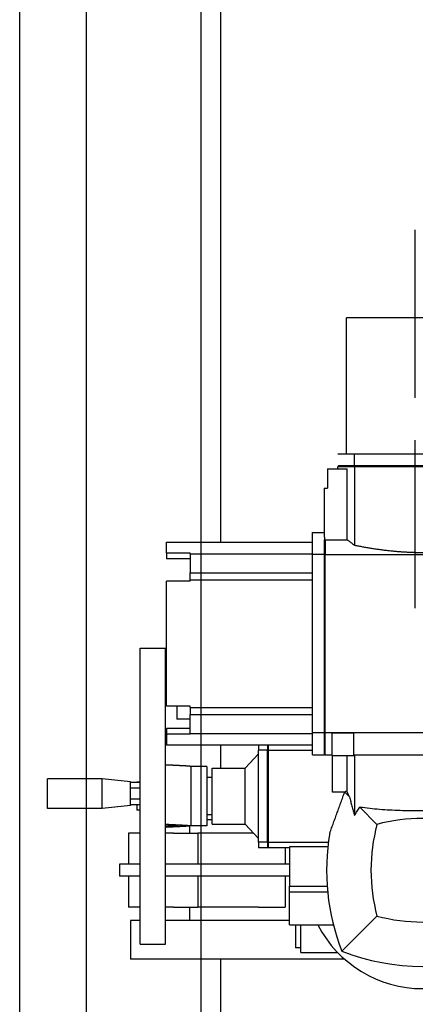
# Model space of a CAD drawing. Extents: x -89225 to 110569, y 13360 to 87647.
# Tile 323 of 478: x 41511 to 41778, y 78297 to 78962. Entities that reach past the tile are written whole.
import ezdxf

# ---------------------------------------------------------------- set-up
doc = ezdxf.new("R2010")
doc.units = 0
doc.layers.add('Beluchtingstank', color=253, linetype='Continuous')
doc.layers.add('Iv-Lines 035', color=4, linetype='Continuous')

# ---------------------------------------------------------------- blocks, each defined once
blk = doc.blocks.new('Leidingwerk beluchtingsinstallatie')
for p, q in [((1288968.37, -925624.85), (1288968.37, -920170.35)), ((1289156.4, -925473.35), (1289053.4, -925473.35)), ((1289053.4, -925565.35), (1289053.4, -925473.35)), ((1289058.71, -925565.35), (1289047.4, -925565.35)), ((1289151.09, -925565.35), (1289058.71, -925565.35)), ((1289058.71, -925573.35), (1289058.71, -925565.35)), ((1289040.4, -925575.35), (1289040.4, -925588.35)), ((1289040.4, -925575.35), (1289053.72, -925575.35)), ((1289047.9, -925573.35), (1289047.4, -925573.85)), ((1289058.71, -925573.85), (1289047.4, -925573.85)), ((1289047.4, -925575.35), (1289047.4, -925573.85)), ((1289058.71, -925573.35), (1289047.9, -925573.35)), ((1289053.72, -925623.15), (1289053.72, -925575.35)), ((1289151.09, -925573.35), (1289058.71, -925573.35)), ((1289151.09, -925573.85), (1289058.71, -925573.85)), ((1289058.71, -925573.85), (1289058.71, -925626.84)), ((1289038.2, -925588.35), (1289040.4, -925588.35)), ((1289038.2, -925588.35), (1289038.2, -925621.42)), ((1289030.4, -925633.14), (1289030.4, -925618.35)), ((1289030.4, -925618.35), (1289038.2, -925618.35)), ((1288931.6, -925632.28), (1288931.6, -925624.85)), ((1288931.6, -925624.85), (1289030.4, -925624.85)), ((1289038.4, -925621.42), (1289038.2, -925621.42)), ((1289038.4, -925621.42), (1289038.4, -925623.15)), ((1289038.4, -925633.14), (1289038.4, -925623.15)), ((1289038.9, -925623.15), (1289053.72, -925623.15)), ((1289038.9, -925623.15), (1289038.9, -925633.14)), ((1288947.6, -925632.28), (1288931.6, -925632.28)), ((1288931.6, -925632.28), (1288931.6, -925636.04)), ((1288947.6, -925632.6), (1288947.6, -925632.28)), ((1288947.6, -925632.6), (1289030.4, -925632.6)), ((1288947.6, -925632.6), (1288947.6, -925645.57)), ((1288947.6, -925636.04), (1288931.6, -925636.04)), ((1289030.4, -925753.57), (1289030.4, -925633.14)), ((1289038.4, -925633.14), (1289030.4, -925633.14)), ((1289038.4, -925753.57), (1289038.4, -925633.14)), ((1289038.9, -925633.14), (1289213.9, -925633.14)), ((1289038.9, -925753.57), (1289038.9, -925633.14)), ((1288947.6, -925645.57), (1289030.4, -925645.57)), ((1288947.6, -925650.3), (1288947.6, -925645.57)), ((1288947.6, -925651.17), (1288931.6, -925651.17)), ((1288931.6, -925735.53), (1288931.6, -925651.17)), ((1288947.6, -925650.3), (1289030.4, -925650.3)), ((1288947.6, -925651.17), (1288947.6, -925650.3)), ((1288913.9, -925896.35), (1288913.9, -925696.35)), ((1288913.9, -925696.35), (1288930.9, -925696.35)), ((1288930.9, -925896.35), (1288930.9, -925696.35)), ((1288947.6, -925735.53), (1288931.6, -925735.53)), ((1288938.6, -925735.53), (1288938.6, -925744.35)), ((1288947.6, -925736.41), (1288947.6, -925735.53)), ((1288947.6, -925736.41), (1289030.4, -925736.41)), ((1288947.6, -925736.41), (1288947.6, -925741.13)), ((1288947.6, -925744.35), (1288938.6, -925744.35)), ((1288947.6, -925741.13), (1289030.4, -925741.13)), ((1288947.6, -925754.1), (1288947.6, -925741.13)), ((1288947.6, -925750.67), (1288931.6, -925750.67)), ((1288931.6, -925750.67), (1288931.6, -925754.43)), ((1288947.6, -925754.43), (1288931.6, -925754.43)), ((1288931.6, -925754.43), (1288931.6, -925761.85)), ((1288947.6, -925754.1), (1289030.4, -925754.1)), ((1288947.6, -925754.1), (1288947.6, -925754.43)), ((1289030.4, -925768.35), (1289030.4, -925753.57)), ((1289038.4, -925753.57), (1289030.4, -925753.57)), ((1289038.4, -925768.35), (1289038.4, -925753.57)), ((1289038.9, -925768.35), (1289038.9, -925753.57)), ((1289213.9, -925753.57), (1289038.9, -925753.57)), ((1289043.4, -925753.68), (1289043.4, -925768.85)), ((1289043.4, -925753.68), (1289058.4, -925753.68)), ((1289058.4, -925768.85), (1289058.4, -925753.68)), ((1289030.4, -925761.85), (1288931.6, -925761.85)), ((1288968.37, -925777.35), (1288968.37, -925761.85)), ((1288993.9, -925761.85), (1288993.9, -925765.28)), ((1288999.9, -925765.28), (1288993.9, -925765.28)), ((1288993.9, -925827.43), (1288993.9, -925765.28)), ((1288999.9, -925761.85), (1288999.9, -925765.28)), ((1288999.9, -925827.43), (1288999.9, -925765.28)), ((1289000.4, -925761.85), (1289000.4, -925765.28)), ((1289000.4, -925765.28), (1289000.4, -925827.43)), ((1289000.4, -925765.28), (1289030.4, -925765.28)), ((1288984.76, -925777.35), (1288993.9, -925767.86)), ((1289030.4, -925768.35), (1289038.4, -925768.35)), ((1289038.4, -925767.85), (1289038.9, -925768.35)), ((1289038.9, -925768.35), (1289043.4, -925768.35)), ((1289043.4, -925768.85), (1289058.4, -925768.85)), ((1289043.9, -925793.58), (1289043.9, -925768.85)), ((1289053.72, -925793.02), (1289053.72, -925768.85)), ((1289058.4, -925768.35), (1289194.4, -925768.35)), ((1289058.71, -925768.35), (1289058.71, -925809.36)), ((1288948.14, -925776.26), (1288948.14, -925776.32)), ((1288958.9, -925776.26), (1288948.14, -925776.26)), ((1288948.14, -925776.32), (1288948.14, -925816.31)), ((1288958.9, -925776.26), (1288958.9, -925816.45)), ((1288962.6, -925815.35), (1288962.6, -925777.35)), ((1288962.6, -925777.35), (1288984.76, -925777.35)), ((1288984.76, -925815.35), (1288984.76, -925777.35)), ((1288851.1, -925804.63), (1288851.1, -925784.58)), ((1288888.07, -925784.58), (1288851.1, -925784.58)), ((1288888.07, -925804.63), (1288888.07, -925784.58)), ((1288907.4, -925786.61), (1288888.07, -925784.58)), ((1288962.6, -925783.85), (1288958.9, -925783.85)), ((1288907.4, -925802.59), (1288907.4, -925786.61)), ((1288913.9, -925787.1), (1288907.4, -925787.1)), ((1288913.9, -925790.85), (1288907.4, -925790.85)), ((1288911.5, -925786.85), (1288911.5, -925787.1)), ((1288913.9, -925786.85), (1288911.5, -925786.85)), ((1288913.9, -925798.35), (1288907.4, -925798.35)), ((1289052.21, -925793.58), (1289043.9, -925793.58)), ((1289052.13, -925793.58), (1289055.39, -925796.84)), ((1288888.07, -925804.63), (1288851.1, -925804.63)), ((1288907.4, -925802.59), (1288888.07, -925804.63)), ((1288913.9, -925802.11), (1288907.4, -925802.11)), ((1288911.5, -925802.11), (1288911.5, -925805.85)), ((1288913.9, -925805.85), (1288911.5, -925805.85)), ((1289062.29, -925803.75), (1289073.96, -925815.41)), ((1288962.6, -925808.85), (1288958.9, -925808.85)), ((1288962.6, -925812.35), (1288958.9, -925812.35)), ((1288947.4, -925821.35), (1288947.4, -925816.52)), ((1288948.14, -925816.31), (1288948.14, -925816.45)), ((1288958.9, -925816.45), (1288948.14, -925816.45)), ((1288962.6, -925815.35), (1288984.76, -925815.35)), ((1288984.76, -925815.35), (1288993.9, -925824.85)), ((1288913.9, -925821.35), (1288906.07, -925821.35)), ((1288906.07, -925821.35), (1288906.07, -925842.35)), ((1288936.28, -925821.35), (1288930.9, -925821.35)), ((1288936.28, -925821.35), (1288952.91, -925821.35)), ((1288990.53, -925821.35), (1288952.91, -925821.35)), ((1288952.91, -925821.35), (1288952.91, -925842.35)), ((1288999.9, -925827.43), (1288993.9, -925827.43)), ((1288993.9, -925827.43), (1288993.9, -925831.35)), ((1288999.9, -925831.35), (1288993.9, -925831.35)), ((1288999.9, -925827.43), (1288999.9, -925831.35)), ((1288999.9, -925830.85), (1289000.4, -925831.35)), ((1289000.4, -925827.43), (1289000.4, -925831.35)), ((1289000.4, -925827.43), (1289041.1, -925827.43)), ((1289014.9, -925831.35), (1289000.4, -925831.35)), ((1289011.8, -925831.35), (1289011.8, -925842.35)), ((1289040.72, -925830.68), (1289014.9, -925830.68)), ((1289014.9, -925830.68), (1289014.9, -925857.24)), ((1288906.88, -925842.35), (1288899.9, -925842.35)), ((1288899.9, -925842.35), (1288899.9, -925850.35)), ((1288913.9, -925842.35), (1288906.88, -925842.35)), ((1288959.94, -925842.35), (1288930.9, -925842.35)), ((1289014.9, -925842.35), (1288959.94, -925842.35)), ((1288906.88, -925850.35), (1288899.9, -925850.35)), ((1288906.07, -925850.35), (1288906.07, -925871.35)), ((1288913.9, -925850.35), (1288906.88, -925850.35)), ((1288959.94, -925850.35), (1288930.9, -925850.35)), ((1288952.91, -925850.35), (1288952.91, -925871.35)), ((1289014.9, -925850.35), (1288959.94, -925850.35)), ((1289011.8, -925850.35), (1289011.8, -925871.35)), ((1289014.9, -925857.24), (1289040.29, -925857.24)), ((1289014.9, -925860.89), (1289014.9, -925857.24)), ((1289014.9, -925860.89), (1289040.6, -925860.89)), ((1289014.9, -925883.35), (1289014.9, -925860.89)), ((1288913.9, -925871.35), (1288906.07, -925871.35)), ((1288936.28, -925871.35), (1288930.9, -925871.35)), ((1288936.28, -925871.35), (1288952.91, -925871.35)), ((1288947.4, -925880.35), (1288947.4, -925871.35)), ((1288993.88, -925871.35), (1288952.91, -925871.35)), ((1288993.88, -925871.35), (1289011.8, -925871.35)), ((1289073.96, -925877.3), (1289050.22, -925901.03)), ((1288913.9, -925880.35), (1288907.4, -925880.35)), ((1288907.4, -925880.35), (1288907.4, -925906.35)), ((1289014.9, -925880.35), (1288930.9, -925880.35)), ((1289014.9, -925883.35), (1289044.53, -925883.35)), ((1289018.9, -925883.35), (1289018.9, -925898.85)), ((1289022.4, -925901.85), (1289022.4, -925883.35)), ((1288913.9, -925896.35), (1288930.9, -925896.35)), ((1289022.4, -925898.85), (1289018.9, -925898.85)), ((1289022.4, -925901.85), (1289047.28, -925901.85)), ((1289051.98, -925906.35), (1288907.4, -925906.35)), ((1288968.37, -926354.35), (1288968.37, -925906.35))]:
    blk.add_line(p, q)
for centre, radius, start, end in [((1289104.9, -925931.35), 147.5, 110.30081, 110.9272), ((1289104.9, -925931.35), 120, 75.0574, 104.9426), ((1289189.9, -925846.35), 120, 165.0574, 194.9426), ((1289189.9, -925846.35), 150, 170.35738, 201.37844), ((1289104.9, -925761.35), 120, 255.0574, 284.9426), ((1289104.9, -925846.35), 80, 207.54855, 332.45145), ((1289104.9, -925761.35), 150, 248.62156, 291.37844)]:
    blk.add_arc(centre, radius, start, end)
for points, knots in [([(1289059.08, -925573.35), (1289059.05, -925573.39), (1289059.01, -925573.44), (1289058.98, -925573.48), (1289058.95, -925573.52), (1289058.92, -925573.56), (1289058.89, -925573.6), (1289058.86, -925573.64), (1289058.83, -925573.69), (1289058.8, -925573.73), (1289058.77, -925573.77), (1289058.74, -925573.81), (1289058.71, -925573.85)], [0, 0, 0, 0, 0.1811348, 0.1811348, 0.1811348, 0.3622695, 0.3622695, 0.3622695, 0.5434043, 0.5434043, 0.5434043, 0.7245391, 0.7245391, 0.7245391, 0.7245391]), ([(1289038.9, -925623.15), (1289038.86, -925623.2), (1289038.81, -925623.24), (1289038.77, -925623.28), (1289038.73, -925623.33), (1289038.69, -925623.37), (1289038.65, -925623.41), (1289038.61, -925623.46), (1289038.56, -925623.5), (1289038.52, -925623.54), (1289038.48, -925623.59), (1289038.44, -925623.63), (1289038.4, -925623.67)], [0, 0, 0, 0, 0.1802115, 0.1802115, 0.1802115, 0.360423, 0.360423, 0.360423, 0.5406344, 0.5406344, 0.5406344, 0.7208459, 0.7208459, 0.7208459, 0.7208459]), ([(1289053.72, -925623.15), (1289053.9, -925623.29), (1289054.09, -925623.43), (1289054.27, -925623.56), (1289054.46, -925623.7), (1289054.65, -925623.85), (1289054.85, -925623.99), (1289055.04, -925624.14), (1289055.24, -925624.28), (1289055.44, -925624.43), (1289055.64, -925624.58), (1289055.85, -925624.73), (1289056.05, -925624.89), (1289056.26, -925625.04), (1289056.47, -925625.2), (1289056.69, -925625.36), (1289056.9, -925625.51), (1289057.12, -925625.67), (1289057.34, -925625.84), (1289057.56, -925626), (1289057.79, -925626.16), (1289058.01, -925626.33), (1289058.24, -925626.5), (1289058.47, -925626.67), (1289058.71, -925626.84)], [0, 0, 0, 0, 1.596881, 1.596881, 1.596881, 3.195092, 3.195092, 3.195092, 4.794486, 4.794486, 4.794486, 6.394897, 6.394897, 6.394897, 7.996142, 7.996142, 7.996142, 9.59802, 9.59802, 9.59802, 11.200315, 11.200315, 11.200315, 12.802796, 12.802796, 12.802796, 12.802796]), ([(1289058.71, -925626.84), (1289059.59, -925627.01), (1289060.47, -925627.18), (1289062.26, -925627.52), (1289063.16, -925627.69), (1289064.98, -925628.02), (1289065.89, -925628.18), (1289067.73, -925628.5), (1289068.66, -925628.65), (1289070.52, -925628.95), (1289071.46, -925629.1), (1289072.87, -925629.31), (1289073.34, -925629.38), (1289074.29, -925629.51), (1289074.77, -925629.58), (1289075.72, -925629.71), (1289076.2, -925629.78), (1289077.16, -925629.91), (1289077.64, -925629.97), (1289078.6, -925630.09), (1289079.08, -925630.15), (1289080.05, -925630.27), (1289080.54, -925630.32), (1289081.51, -925630.43), (1289082, -925630.49), (1289082.98, -925630.59), (1289083.47, -925630.64), (1289084.45, -925630.74), (1289084.94, -925630.79), (1289085.92, -925630.88), (1289086.42, -925630.93), (1289087.4, -925631.01), (1289087.9, -925631.05), (1289088.89, -925631.13), (1289089.38, -925631.17), (1289090.38, -925631.24), (1289090.87, -925631.28), (1289091.87, -925631.34), (1289092.37, -925631.38), (1289093.36, -925631.43), (1289093.86, -925631.46), (1289094.86, -925631.51), (1289095.36, -925631.54), (1289096.36, -925631.58), (1289096.86, -925631.6), (1289097.87, -925631.64), (1289098.37, -925631.66), (1289099.37, -925631.69), (1289099.87, -925631.7), (1289100.88, -925631.72), (1289101.38, -925631.73), (1289102.38, -925631.75), (1289102.89, -925631.75), (1289103.89, -925631.76), (1289104.39, -925631.76), (1289105.4, -925631.76), (1289105.9, -925631.76), (1289106.91, -925631.75), (1289107.41, -925631.75), (1289108.42, -925631.73), (1289108.92, -925631.72), (1289109.92, -925631.7), (1289110.43, -925631.69), (1289111.43, -925631.66), (1289111.93, -925631.64), (1289112.93, -925631.6), (1289113.43, -925631.58), (1289114.43, -925631.54), (1289114.93, -925631.51), (1289115.93, -925631.46), (1289116.43, -925631.43), (1289117.43, -925631.38), (1289117.93, -925631.34), (1289118.92, -925631.28), (1289119.42, -925631.24), (1289120.41, -925631.17), (1289120.91, -925631.13), (1289121.9, -925631.05), (1289122.39, -925631.01), (1289123.38, -925630.93), (1289123.87, -925630.88), (1289124.86, -925630.79), (1289125.35, -925630.74), (1289126.33, -925630.64), (1289126.82, -925630.59), (1289127.8, -925630.49), (1289128.28, -925630.43), (1289129.26, -925630.32), (1289129.74, -925630.27), (1289130.71, -925630.15), (1289131.19, -925630.09), (1289132.16, -925629.97), (1289132.64, -925629.91), (1289133.6, -925629.78), (1289134.08, -925629.71), (1289135.03, -925629.58), (1289135.5, -925629.51), (1289136.45, -925629.38), (1289136.92, -925629.31), (1289138.34, -925629.1), (1289139.27, -925628.95), (1289141.14, -925628.65), (1289142.06, -925628.5), (1289143.9, -925628.18), (1289144.82, -925628.02), (1289146.63, -925627.69), (1289147.53, -925627.52), (1289149.32, -925627.18), (1289150.21, -925627.01), (1289151.09, -925626.84)], [0, 0, 0, 0, 3.022243, 3.022243, 6.045943, 6.045943, 9.069669, 9.069669, 12.09206, 12.09206, 15.111851, 15.111851, 16.620541, 16.620541, 18.129951, 18.129951, 19.640391, 19.640391, 21.151644, 21.151644, 22.663496, 22.663496, 24.175734, 24.175734, 25.688151, 25.688151, 27.200544, 27.200544, 28.712715, 28.712715, 30.224474, 30.224474, 31.735637, 31.735637, 33.246033, 33.246033, 34.755498, 34.755498, 36.264092, 36.264092, 37.772874, 37.772874, 39.281835, 39.281835, 40.790763, 40.790763, 42.29945, 42.29945, 43.807897, 43.807897, 45.316347, 45.316347, 46.824757, 46.824757, 48.333159, 48.333159, 49.841561, 49.841561, 51.349971, 51.349971, 52.858421, 52.858421, 54.366868, 54.366868, 55.875555, 55.875555, 57.384483, 57.384483, 58.893444, 58.893444, 60.402227, 60.402227, 61.91082, 61.91082, 63.420285, 63.420285, 64.930681, 64.930681, 66.441844, 66.441844, 67.953603, 67.953603, 69.465774, 69.465774, 70.978167, 70.978167, 72.490584, 72.490584, 74.002823, 74.002823, 75.514674, 75.514674, 77.025927, 77.025927, 78.536367, 78.536367, 80.045777, 80.045777, 81.554467, 81.554467, 84.574258, 84.574258, 87.596649, 87.596649, 90.620375, 90.620375, 93.644075, 93.644075, 96.666318, 96.666318, 96.666318, 96.666318]), ([(1289038.4, -925633.51), (1289038.44, -925633.48), (1289038.48, -925633.45), (1289038.52, -925633.42), (1289038.56, -925633.39), (1289038.61, -925633.36), (1289038.65, -925633.32), (1289038.69, -925633.29), (1289038.73, -925633.26), (1289038.77, -925633.23), (1289038.81, -925633.2), (1289038.86, -925633.17), (1289038.9, -925633.14)], [0, 0, 0, 0, 0.1810867, 0.1810867, 0.1810867, 0.3621733, 0.3621733, 0.3621733, 0.5432599, 0.5432599, 0.5432599, 0.7243465, 0.7243465, 0.7243465, 0.7243465]), ([(1289038.4, -925753.2), (1289038.44, -925753.23), (1289038.48, -925753.26), (1289038.52, -925753.29), (1289038.56, -925753.32), (1289038.61, -925753.35), (1289038.65, -925753.38), (1289038.69, -925753.41), (1289038.73, -925753.44), (1289038.77, -925753.47), (1289038.81, -925753.51), (1289038.86, -925753.54), (1289038.9, -925753.57)], [0, 0, 0, 0, 0.1810867, 0.1810867, 0.1810867, 0.3621733, 0.3621733, 0.3621733, 0.5432599, 0.5432599, 0.5432599, 0.7243464, 0.7243464, 0.7243464, 0.7243464]), ([(1288999.9, -925765.69), (1288999.94, -925765.65), (1288999.98, -925765.62), (1289000.02, -925765.59), (1289000.06, -925765.55), (1289000.11, -925765.52), (1289000.15, -925765.48), (1289000.19, -925765.45), (1289000.23, -925765.41), (1289000.27, -925765.38), (1289000.31, -925765.35), (1289000.36, -925765.31), (1289000.4, -925765.28)], [0, 0, 0, 0, 0.1916943, 0.1916943, 0.1916943, 0.3833886, 0.3833886, 0.3833886, 0.5750831, 0.5750831, 0.5750831, 0.7667777, 0.7667777, 0.7667777, 0.7667777]), ([(1288948.14, -925776.32), (1288948.13, -925776.31), (1288948.11, -925776.31), (1288948.09, -925776.3), (1288948.07, -925776.3), (1288948.05, -925776.29), (1288948.03, -925776.28), (1288948.01, -925776.28), (1288947.98, -925776.27), (1288947.95, -925776.27), (1288947.92, -925776.26), (1288947.89, -925776.26), (1288947.86, -925776.25), (1288947.82, -925776.25), (1288947.78, -925776.24), (1288947.75, -925776.23), (1288947.71, -925776.23), (1288947.67, -925776.22), (1288947.62, -925776.22), (1288947.58, -925776.21), (1288947.53, -925776.21), (1288947.48, -925776.2), (1288947.44, -925776.19), (1288947.39, -925776.19), (1288947.33, -925776.18), (1288947.23, -925776.17), (1288947.11, -925776.16), (1288946.99, -925776.15), (1288946.87, -925776.14), (1288946.75, -925776.13), (1288946.61, -925776.12), (1288946.54, -925776.11), (1288946.48, -925776.11), (1288946.41, -925776.1), (1288946.34, -925776.09), (1288946.26, -925776.09), (1288946.19, -925776.08), (1288946.12, -925776.08), (1288946.04, -925776.07), (1288945.97, -925776.07), (1288945.89, -925776.06), (1288945.81, -925776.06), (1288945.74, -925776.05), (1288945.66, -925776.05), (1288945.58, -925776.04), (1288945.5, -925776.03), (1288945.42, -925776.03), (1288945.33, -925776.02), (1288945.25, -925776.02), (1288945.17, -925776.01), (1288945.09, -925776.01), (1288945, -925776), (1288944.92, -925776), (1288944.83, -925775.99), (1288944.75, -925775.99), (1288944.66, -925775.98), (1288944.57, -925775.97), (1288944.48, -925775.97), (1288944.4, -925775.96), (1288944.31, -925775.96), (1288944.22, -925775.95), (1288944.13, -925775.95), (1288944.04, -925775.94), (1288943.95, -925775.94), (1288943.85, -925775.93), (1288943.76, -925775.93), (1288943.67, -925775.92), (1288943.58, -925775.92), (1288943.48, -925775.91), (1288943.39, -925775.9), (1288943.3, -925775.9), (1288943.2, -925775.89), (1288943.11, -925775.89), (1288943.01, -925775.88), (1288942.92, -925775.88), (1288942.82, -925775.87), (1288942.72, -925775.87), (1288942.63, -925775.86), (1288942.53, -925775.86), (1288942.33, -925775.85), (1288942.14, -925775.83), (1288941.94, -925775.82), (1288941.74, -925775.81), (1288941.54, -925775.8), (1288941.34, -925775.79), (1288941.14, -925775.78), (1288940.93, -925775.77), (1288940.73, -925775.76), (1288940.52, -925775.75), (1288940.31, -925775.74), (1288940.11, -925775.73), (1288939.9, -925775.72), (1288939.69, -925775.71), (1288939.48, -925775.7), (1288939.27, -925775.69), (1288939.06, -925775.68), (1288938.85, -925775.67), (1288938.63, -925775.65), (1288938.42, -925775.64), (1288938.21, -925775.63), (1288937.99, -925775.62), (1288937.78, -925775.61), (1288937.56, -925775.6), (1288937.34, -925775.59), (1288937.13, -925775.58), (1288936.91, -925775.57), (1288936.69, -925775.56), (1288936.47, -925775.55), (1288936.25, -925775.54), (1288936.04, -925775.53), (1288935.82, -925775.52), (1288935.6, -925775.51), (1288935.38, -925775.5), (1288935.15, -925775.49), (1288934.93, -925775.48), (1288934.71, -925775.47), (1288934.49, -925775.45), (1288934.27, -925775.44), (1288934.04, -925775.43), (1288933.82, -925775.42), (1288933.6, -925775.41), (1288933.38, -925775.4), (1288933.15, -925775.39), (1288932.93, -925775.38), (1288932.7, -925775.37), (1288932.48, -925775.36), (1288932.25, -925775.35), (1288932.03, -925775.34), (1288931.8, -925775.33), (1288931.58, -925775.32), (1288931.35, -925775.31), (1288931.12, -925775.3), (1288930.9, -925775.29)], [0, 0, 0, 0, 0.874202, 0.874202, 0.874202, 1.748459, 1.748459, 1.748459, 2.622937, 2.622937, 2.622937, 3.497766, 3.497766, 3.497766, 4.373037, 4.373037, 4.373037, 5.248813, 5.248813, 5.248813, 6.125122, 6.125122, 6.125122, 7.001968, 7.001968, 7.001968, 8.757148, 8.757148, 8.757148, 10.513863, 10.513863, 10.513863, 11.392545, 11.392545, 11.392545, 12.271268, 12.271268, 12.271268, 13.149874, 13.149874, 13.149874, 14.02819, 14.02819, 14.02819, 14.906023, 14.906023, 14.906023, 15.783166, 15.783166, 15.783166, 16.659398, 16.659398, 16.659398, 17.534481, 17.534481, 17.534481, 18.408734, 18.408734, 18.408734, 19.282982, 19.282982, 19.282982, 20.157248, 20.157248, 20.157248, 21.031543, 21.031543, 21.031543, 21.905871, 21.905871, 21.905871, 22.780237, 22.780237, 22.780237, 23.654642, 23.654642, 23.654642, 24.529081, 24.529081, 24.529081, 26.278043, 26.278043, 26.278043, 28.027049, 28.027049, 28.027049, 29.775983, 29.775983, 29.775983, 31.524696, 31.524696, 31.524696, 33.273186, 33.273186, 33.273186, 35.021681, 35.021681, 35.021681, 36.770196, 36.770196, 36.770196, 38.518732, 38.518732, 38.518732, 40.267289, 40.267289, 40.267289, 42.015859, 42.015859, 42.015859, 43.76443, 43.76443, 43.76443, 45.512986, 45.512986, 45.512986, 47.261507, 47.261507, 47.261507, 49.009991, 49.009991, 49.009991, 50.758474, 50.758474, 50.758474, 52.506958, 52.506958, 52.506958, 54.255445, 54.255445, 54.255445, 56.003938, 56.003938, 56.003938, 56.003938]), ([(1289042.02, -925821.23), (1289042.23, -925820.66), (1289042.44, -925820.09), (1289042.66, -925819.52), (1289042.87, -925818.96), (1289043.08, -925818.39), (1289043.29, -925817.82), (1289043.51, -925817.25), (1289043.72, -925816.67), (1289043.93, -925816.1), (1289044.14, -925815.53), (1289044.35, -925814.96), (1289044.56, -925814.39), (1289044.78, -925813.81), (1289044.99, -925813.24), (1289045.2, -925812.66), (1289045.41, -925812.09), (1289045.62, -925811.52), (1289045.83, -925810.94), (1289046.04, -925810.36), (1289046.25, -925809.79), (1289046.46, -925809.21), (1289046.68, -925808.64), (1289046.89, -925808.06), (1289047.1, -925807.48), (1289047.31, -925806.91), (1289047.52, -925806.33), (1289047.73, -925805.75), (1289047.94, -925805.17), (1289048.15, -925804.59), (1289048.36, -925804.02), (1289048.57, -925803.44), (1289048.78, -925802.86), (1289048.99, -925802.28), (1289049.2, -925801.7), (1289049.41, -925801.12), (1289049.62, -925800.54), (1289049.83, -925799.96), (1289050.04, -925799.38), (1289050.25, -925798.8), (1289050.46, -925798.22), (1289050.67, -925797.64), (1289050.88, -925797.06), (1289051.08, -925796.48), (1289051.29, -925795.9), (1289051.5, -925795.32), (1289051.71, -925794.74), (1289051.92, -925794.16), (1289052.13, -925793.58)], [0, 0, 0, 0, 1.849176, 1.849176, 1.849176, 3.698762, 3.698762, 3.698762, 5.548601, 5.548601, 5.548601, 7.398534, 7.398534, 7.398534, 9.248403, 9.248403, 9.248403, 11.098049, 11.098049, 11.098049, 12.947316, 12.947316, 12.947316, 14.796394, 14.796394, 14.796394, 16.645895, 16.645895, 16.645895, 18.495687, 18.495687, 18.495687, 20.345613, 20.345613, 20.345613, 22.195512, 22.195512, 22.195512, 24.045227, 24.045227, 24.045227, 25.894599, 25.894599, 25.894599, 27.743641, 27.743641, 27.743641, 29.593056, 29.593056, 29.593056, 29.593056]), ([(1289055.39, -925796.84), (1289055.51, -925797.36), (1289055.64, -925797.88), (1289055.77, -925798.4), (1289055.9, -925798.93), (1289056.04, -925799.45), (1289056.17, -925799.97), (1289056.3, -925800.49), (1289056.44, -925801.01), (1289056.57, -925801.53), (1289056.71, -925802.05), (1289056.85, -925802.57), (1289056.98, -925803.09), (1289057.12, -925803.62), (1289057.26, -925804.14), (1289057.4, -925804.66), (1289057.54, -925805.18), (1289057.69, -925805.7), (1289057.83, -925806.22), (1289057.97, -925806.75), (1289058.12, -925807.27), (1289058.26, -925807.79), (1289058.41, -925808.31), (1289058.56, -925808.84), (1289058.71, -925809.36)], [0, 0, 0, 0, 1.841983, 1.841983, 1.841983, 3.683956, 3.683956, 3.683956, 5.525896, 5.525896, 5.525896, 7.367776, 7.367776, 7.367776, 9.209573, 9.209573, 9.209573, 11.051263, 11.051263, 11.051263, 12.892823, 12.892823, 12.892823, 14.734233, 14.734233, 14.734233, 14.734233]), ([(1289058.71, -925809.36), (1289059, -925808.89), (1289059.29, -925808.42), (1289059.58, -925807.95), (1289059.88, -925807.48), (1289060.17, -925807.01), (1289060.47, -925806.54), (1289060.77, -925806.07), (1289061.07, -925805.61), (1289061.38, -925805.14), (1289061.68, -925804.68), (1289061.98, -925804.21), (1289062.29, -925803.75)], [0, 0, 0, 0, 1.723124, 1.723124, 1.723124, 3.446568, 3.446568, 3.446568, 5.170279, 5.170279, 5.170279, 6.894202, 6.894202, 6.894202, 6.894202]), ([(1289112.11, -925806.3), (1289109.67, -925806.34), (1289107.26, -925806.35), (1289100.49, -925806.35), (1289095.91, -925806.3), (1289086.66, -925806.02), (1289082, -925805.81), (1289072.89, -925805.13), (1289068.45, -925804.67), (1289063.58, -925803.95), (1289062.93, -925803.85), (1289062.29, -925803.75)], [-18.171713, -18.171713, -18.171713, -18.171713, -17.46392, -17.46392, -16.142804, -16.142804, -14.821688, -14.821688, -13.500572, -13.500572, -13.296755, -13.296755, -13.296755, -13.296755]), ([(1288930.9, -925815.28), (1288931.12, -925815.29), (1288931.35, -925815.3), (1288931.58, -925815.31), (1288931.8, -925815.32), (1288932.03, -925815.33), (1288932.25, -925815.34), (1288932.48, -925815.35), (1288932.7, -925815.36), (1288932.93, -925815.37), (1288933.15, -925815.38), (1288933.37, -925815.39), (1288933.6, -925815.41), (1288933.82, -925815.42), (1288934.04, -925815.43), (1288934.27, -925815.44), (1288934.49, -925815.45), (1288934.71, -925815.46), (1288934.93, -925815.47), (1288935.15, -925815.48), (1288935.37, -925815.49), (1288935.59, -925815.5), (1288935.81, -925815.51), (1288936.03, -925815.52), (1288936.25, -925815.53), (1288936.47, -925815.54), (1288936.69, -925815.55), (1288936.91, -925815.56), (1288937.12, -925815.57), (1288937.34, -925815.58), (1288937.56, -925815.59), (1288937.77, -925815.6), (1288937.99, -925815.62), (1288938.2, -925815.63), (1288938.42, -925815.64), (1288938.63, -925815.65), (1288938.84, -925815.66), (1288939.05, -925815.67), (1288939.27, -925815.68), (1288939.48, -925815.69), (1288939.69, -925815.7), (1288939.89, -925815.71), (1288940.1, -925815.72), (1288940.31, -925815.73), (1288940.52, -925815.74), (1288940.72, -925815.75), (1288940.93, -925815.76), (1288941.13, -925815.77), (1288941.33, -925815.78), (1288941.53, -925815.8), (1288941.73, -925815.81), (1288941.93, -925815.82), (1288942.13, -925815.83), (1288942.33, -925815.84), (1288942.52, -925815.85), (1288942.62, -925815.85), (1288942.72, -925815.86), (1288942.81, -925815.86), (1288942.91, -925815.87), (1288943.01, -925815.88), (1288943.1, -925815.88), (1288943.2, -925815.89), (1288943.29, -925815.89), (1288943.39, -925815.9), (1288943.48, -925815.9), (1288943.57, -925815.91), (1288943.66, -925815.91), (1288943.76, -925815.92), (1288943.85, -925815.92), (1288943.94, -925815.93), (1288944.03, -925815.93), (1288944.12, -925815.94), (1288944.21, -925815.94), (1288944.3, -925815.95), (1288944.39, -925815.96), (1288944.48, -925815.96), (1288944.57, -925815.97), (1288944.65, -925815.97), (1288944.74, -925815.98), (1288944.83, -925815.98), (1288944.91, -925815.99), (1288945, -925815.99), (1288945.08, -925816), (1288945.16, -925816), (1288945.25, -925816.01), (1288945.33, -925816.02), (1288945.41, -925816.02), (1288945.49, -925816.03), (1288945.57, -925816.03), (1288945.65, -925816.04), (1288945.73, -925816.04), (1288945.81, -925816.05), (1288945.88, -925816.05), (1288945.96, -925816.06), (1288946.03, -925816.06), (1288946.11, -925816.07), (1288946.18, -925816.08), (1288946.25, -925816.08), (1288946.33, -925816.09), (1288946.4, -925816.09), (1288946.47, -925816.1), (1288946.54, -925816.1), (1288946.6, -925816.11), (1288946.74, -925816.12), (1288946.87, -925816.13), (1288946.99, -925816.14), (1288947.11, -925816.15), (1288947.22, -925816.16), (1288947.33, -925816.18), (1288947.38, -925816.18), (1288947.43, -925816.19), (1288947.48, -925816.19), (1288947.53, -925816.2), (1288947.57, -925816.2), (1288947.62, -925816.21), (1288947.66, -925816.22), (1288947.7, -925816.22), (1288947.74, -925816.23), (1288947.78, -925816.23), (1288947.82, -925816.24), (1288947.85, -925816.24), (1288947.89, -925816.25), (1288947.92, -925816.25), (1288947.95, -925816.26), (1288947.98, -925816.27), (1288948, -925816.27), (1288948.03, -925816.28), (1288948.05, -925816.28), (1288948.07, -925816.29), (1288948.09, -925816.29), (1288948.11, -925816.3), (1288948.13, -925816.31), (1288948.14, -925816.31)], [0, 0, 0, 0, 1.747657, 1.747657, 1.747657, 3.495307, 3.495307, 3.495307, 5.24295, 5.24295, 5.24295, 6.990585, 6.990585, 6.990585, 8.738213, 8.738213, 8.738213, 10.485836, 10.485836, 10.485836, 12.233456, 12.233456, 12.233456, 13.981098, 13.981098, 13.981098, 15.728801, 15.728801, 15.728801, 17.476536, 17.476536, 17.476536, 19.224276, 19.224276, 19.224276, 20.972001, 20.972001, 20.972001, 22.719697, 22.719697, 22.719697, 24.467362, 24.467362, 24.467362, 26.214999, 26.214999, 26.214999, 27.962651, 27.962651, 27.962651, 29.710733, 29.710733, 29.710733, 31.459154, 31.459154, 31.459154, 32.333412, 32.333412, 32.333412, 33.207667, 33.207667, 33.207667, 34.081898, 34.081898, 34.081898, 34.956086, 34.956086, 34.956086, 35.830219, 35.830219, 35.830219, 36.70429, 36.70429, 36.70429, 37.578296, 37.578296, 37.578296, 38.452238, 38.452238, 38.452238, 39.326123, 39.326123, 39.326123, 40.199964, 40.199964, 40.199964, 41.073778, 41.073778, 41.073778, 41.94763, 41.94763, 41.94763, 42.822683, 42.822683, 42.822683, 43.699232, 43.699232, 43.699232, 44.577002, 44.577002, 44.577002, 45.455734, 45.455734, 45.455734, 47.215121, 47.215121, 47.215121, 48.975633, 48.975633, 48.975633, 49.855834, 49.855834, 49.855834, 50.73578, 50.73578, 50.73578, 51.615332, 51.615332, 51.615332, 52.494374, 52.494374, 52.494374, 53.372812, 53.372812, 53.372812, 54.250575, 54.250575, 54.250575, 55.127621, 55.127621, 55.127621, 56.003938, 56.003938, 56.003938, 56.003938]), ([(1288930.9, -925815.67), (1288931, -925815.67), (1288931.11, -925815.68), (1288931.21, -925815.68), (1288931.36, -925815.69), (1288931.52, -925815.7), (1288931.67, -925815.71), (1288931.82, -925815.72), (1288931.97, -925815.73), (1288932.13, -925815.73), (1288932.24, -925815.74), (1288932.35, -925815.75), (1288932.46, -925815.75), (1288932.58, -925815.76), (1288932.69, -925815.77), (1288932.8, -925815.77), (1288932.91, -925815.78), (1288933.02, -925815.78), (1288933.13, -925815.79), (1288933.24, -925815.8), (1288933.35, -925815.8), (1288933.46, -925815.81), (1288933.57, -925815.81), (1288933.68, -925815.82), (1288933.78, -925815.83), (1288933.89, -925815.83), (1288934, -925815.84), (1288934.1, -925815.85), (1288934.21, -925815.85), (1288934.32, -925815.86), (1288934.42, -925815.87), (1288934.53, -925815.87), (1288934.63, -925815.88), (1288934.73, -925815.88), (1288934.84, -925815.89), (1288934.94, -925815.9), (1288935.04, -925815.9), (1288935.14, -925815.91), (1288935.25, -925815.92), (1288935.35, -925815.92), (1288935.45, -925815.93), (1288935.55, -925815.93), (1288935.64, -925815.94), (1288935.74, -925815.95), (1288935.84, -925815.95), (1288935.94, -925815.96), (1288936.03, -925815.97), (1288936.13, -925815.97), (1288936.22, -925815.98), (1288936.31, -925815.98), (1288936.41, -925815.99), (1288936.5, -925816), (1288936.59, -925816), (1288936.68, -925816.01), (1288936.77, -925816.02), (1288936.86, -925816.02), (1288936.95, -925816.03), (1288937.03, -925816.04), (1288937.12, -925816.04), (1288937.2, -925816.05), (1288937.28, -925816.05), (1288937.37, -925816.06), (1288937.45, -925816.07), (1288937.53, -925816.07), (1288937.61, -925816.08), (1288937.69, -925816.09), (1288937.76, -925816.09), (1288937.84, -925816.1), (1288937.91, -925816.11), (1288937.98, -925816.11), (1288938.06, -925816.12), (1288938.13, -925816.13), (1288938.19, -925816.13), (1288938.26, -925816.14), (1288938.33, -925816.14), (1288938.39, -925816.15), (1288938.52, -925816.16), (1288938.64, -925816.18), (1288938.74, -925816.19), (1288938.8, -925816.2), (1288938.85, -925816.2), (1288938.89, -925816.21), (1288938.94, -925816.22), (1288938.99, -925816.22), (1288939.03, -925816.23), (1288939.07, -925816.24), (1288939.11, -925816.24), (1288939.14, -925816.25), (1288939.18, -925816.26), (1288939.21, -925816.26), (1288939.24, -925816.27), (1288939.27, -925816.28), (1288939.29, -925816.28), (1288939.31, -925816.29), (1288939.33, -925816.3), (1288939.35, -925816.3), (1288939.37, -925816.31), (1288939.38, -925816.32), (1288939.39, -925816.32), (1288939.4, -925816.33), (1288939.41, -925816.34), (1288939.41, -925816.34), (1288939.41, -925816.35), (1288939.41, -925816.36), (1288939.41, -925816.36), (1288939.4, -925816.37), (1288939.39, -925816.38), (1288939.38, -925816.38), (1288939.36, -925816.39), (1288939.35, -925816.4), (1288939.33, -925816.4), (1288939.31, -925816.41), (1288939.29, -925816.42), (1288939.26, -925816.42), (1288939.23, -925816.43), (1288939.21, -925816.44), (1288939.17, -925816.44), (1288939.14, -925816.45), (1288939.1, -925816.46), (1288939.07, -925816.46), (1288939.02, -925816.47), (1288938.98, -925816.48), (1288938.94, -925816.48), (1288938.89, -925816.49), (1288938.84, -925816.49), (1288938.79, -925816.5), (1288938.74, -925816.51), (1288938.63, -925816.52), (1288938.52, -925816.53), (1288938.39, -925816.55), (1288938.33, -925816.55), (1288938.26, -925816.56), (1288938.2, -925816.57), (1288938.13, -925816.57), (1288938.06, -925816.58), (1288937.99, -925816.59), (1288937.91, -925816.59), (1288937.84, -925816.6), (1288937.76, -925816.6), (1288937.69, -925816.61), (1288937.61, -925816.62), (1288937.53, -925816.62), (1288937.45, -925816.63), (1288937.37, -925816.64), (1288937.29, -925816.64), (1288937.2, -925816.65), (1288937.12, -925816.66), (1288937.03, -925816.66), (1288936.95, -925816.67), (1288936.86, -925816.68), (1288936.77, -925816.68), (1288936.68, -925816.69), (1288936.59, -925816.69), (1288936.5, -925816.7), (1288936.41, -925816.71), (1288936.32, -925816.71), (1288936.22, -925816.72), (1288936.13, -925816.73), (1288936.03, -925816.73), (1288935.94, -925816.74), (1288935.84, -925816.75), (1288935.74, -925816.75), (1288935.64, -925816.76), (1288935.55, -925816.76), (1288935.45, -925816.77), (1288935.35, -925816.78), (1288935.25, -925816.78), (1288935.14, -925816.79), (1288935.04, -925816.8), (1288934.94, -925816.8), (1288934.84, -925816.81), (1288934.73, -925816.81), (1288934.63, -925816.82), (1288934.53, -925816.83), (1288934.42, -925816.83), (1288934.32, -925816.84), (1288934.21, -925816.85), (1288934.1, -925816.85), (1288934, -925816.86), (1288933.89, -925816.86), (1288933.78, -925816.87), (1288933.68, -925816.88), (1288933.57, -925816.88), (1288933.46, -925816.89), (1288933.35, -925816.9), (1288933.24, -925816.9), (1288933.13, -925816.91), (1288933.02, -925816.91), (1288932.91, -925816.92), (1288932.8, -925816.93), (1288932.69, -925816.93), (1288932.58, -925816.94), (1288932.46, -925816.95), (1288932.35, -925816.95), (1288932.24, -925816.96), (1288932.13, -925816.96), (1288931.97, -925816.97), (1288931.82, -925816.98), (1288931.67, -925816.99), (1288931.52, -925817), (1288931.36, -925817.01), (1288931.21, -925817.01), (1288931.11, -925817.02), (1288931, -925817.03), (1288930.9, -925817.03)], [39.958505, 39.958505, 39.958505, 39.958505, 40.87382, 40.87382, 40.87382, 42.236282, 42.236282, 42.236282, 43.598726, 43.598726, 43.598726, 44.614854, 44.614854, 44.614854, 45.630977, 45.630977, 45.630977, 46.647105, 46.647105, 46.647105, 47.663435, 47.663435, 47.663435, 48.680006, 48.680006, 48.680006, 49.696746, 49.696746, 49.696746, 50.713591, 50.713591, 50.713591, 51.730481, 51.730481, 51.730481, 52.747366, 52.747366, 52.747366, 53.764203, 53.764203, 53.764203, 54.780959, 54.780959, 54.780959, 55.79761, 55.79761, 55.79761, 56.814142, 56.814142, 56.814142, 57.830551, 57.830551, 57.830551, 58.846846, 58.846846, 58.846846, 59.863045, 59.863045, 59.863045, 60.879176, 60.879176, 60.879176, 61.89528, 61.89528, 61.89528, 62.911756, 62.911756, 62.911756, 63.930244, 63.930244, 63.930244, 64.950728, 64.950728, 64.950728, 65.972949, 65.972949, 65.972949, 68.021539, 68.021539, 68.021539, 69.047379, 69.047379, 69.047379, 70.073898, 70.073898, 70.073898, 71.10084, 71.10084, 71.10084, 72.127957, 72.127957, 72.127957, 73.155009, 73.155009, 73.155009, 74.181771, 74.181771, 74.181771, 75.208031, 75.208031, 75.208031, 76.233595, 76.233595, 76.233595, 77.258284, 77.258284, 77.258284, 78.281945, 78.281945, 78.281945, 79.30445, 79.30445, 79.30445, 80.325705, 80.325705, 80.325705, 81.34566, 81.34566, 81.34566, 82.364315, 82.364315, 82.364315, 83.381737, 83.381737, 83.381737, 84.398101, 84.398101, 84.398101, 86.430122, 86.430122, 86.430122, 87.446226, 87.446226, 87.446226, 88.462523, 88.462523, 88.462523, 89.479081, 89.479081, 89.479081, 90.495944, 90.495944, 90.495944, 91.513136, 91.513136, 91.513136, 92.530655, 92.530655, 92.530655, 93.548479, 93.548479, 93.548479, 94.566566, 94.566566, 94.566566, 95.584852, 95.584852, 95.584852, 96.603256, 96.603256, 96.603256, 97.621677, 97.621677, 97.621677, 98.639999, 98.639999, 98.639999, 99.65809, 99.65809, 99.65809, 100.675808, 100.675808, 100.675808, 101.692997, 101.692997, 101.692997, 102.709493, 102.709493, 102.709493, 103.725616, 103.725616, 103.725616, 104.741742, 104.741742, 104.741742, 105.757878, 105.757878, 105.757878, 106.774028, 106.774028, 106.774028, 107.790195, 107.790195, 107.790195, 108.806379, 108.806379, 108.806379, 110.168913, 110.168913, 110.168913, 111.531474, 111.531474, 111.531474, 112.446571, 112.446571, 112.446571, 112.446571]), ([(1288948.14, -925816.39), (1288948.13, -925816.39), (1288948.11, -925816.4), (1288948.09, -925816.4), (1288948.07, -925816.41), (1288948.05, -925816.42), (1288948.03, -925816.42), (1288948.01, -925816.43), (1288947.98, -925816.43), (1288947.95, -925816.44), (1288947.92, -925816.44), (1288947.89, -925816.45), (1288947.86, -925816.45), (1288947.82, -925816.46), (1288947.78, -925816.47), (1288947.75, -925816.47), (1288947.71, -925816.48), (1288947.67, -925816.48), (1288947.62, -925816.49), (1288947.58, -925816.49), (1288947.53, -925816.5), (1288947.48, -925816.51), (1288947.44, -925816.51), (1288947.39, -925816.52), (1288947.33, -925816.52), (1288947.23, -925816.53), (1288947.11, -925816.54), (1288946.99, -925816.56), (1288946.87, -925816.57), (1288946.75, -925816.58), (1288946.61, -925816.59), (1288946.54, -925816.59), (1288946.48, -925816.6), (1288946.41, -925816.61), (1288946.34, -925816.61), (1288946.26, -925816.62), (1288946.19, -925816.62), (1288946.12, -925816.63), (1288946.04, -925816.63), (1288945.97, -925816.64), (1288945.89, -925816.64), (1288945.81, -925816.65), (1288945.74, -925816.66), (1288945.66, -925816.66), (1288945.58, -925816.67), (1288945.5, -925816.67), (1288945.42, -925816.68), (1288945.33, -925816.68), (1288945.25, -925816.69), (1288945.17, -925816.69), (1288945.09, -925816.7), (1288945, -925816.7), (1288944.92, -925816.71), (1288944.83, -925816.72), (1288944.75, -925816.72), (1288944.66, -925816.73), (1288944.57, -925816.73), (1288944.48, -925816.74), (1288944.4, -925816.74), (1288944.31, -925816.75), (1288944.22, -925816.75), (1288944.13, -925816.76), (1288944.04, -925816.76), (1288943.95, -925816.77), (1288943.85, -925816.77), (1288943.76, -925816.78), (1288943.67, -925816.79), (1288943.58, -925816.79), (1288943.48, -925816.8), (1288943.39, -925816.8), (1288943.3, -925816.81), (1288943.2, -925816.81), (1288943.11, -925816.82), (1288943.01, -925816.82), (1288942.92, -925816.83), (1288942.82, -925816.83), (1288942.72, -925816.84), (1288942.63, -925816.84), (1288942.53, -925816.85), (1288942.33, -925816.86), (1288942.14, -925816.87), (1288941.94, -925816.88), (1288941.74, -925816.89), (1288941.54, -925816.9), (1288941.34, -925816.91), (1288941.14, -925816.92), (1288940.93, -925816.93), (1288940.73, -925816.95), (1288940.52, -925816.96), (1288940.31, -925816.97), (1288940.11, -925816.98), (1288939.9, -925816.99), (1288939.69, -925817), (1288939.48, -925817.01), (1288939.27, -925817.02), (1288939.06, -925817.03), (1288938.85, -925817.04), (1288938.63, -925817.05), (1288938.42, -925817.06), (1288938.21, -925817.07), (1288937.99, -925817.08), (1288937.78, -925817.09), (1288937.56, -925817.1), (1288937.34, -925817.11), (1288937.13, -925817.13), (1288936.91, -925817.14), (1288936.69, -925817.15), (1288936.47, -925817.16), (1288936.25, -925817.17), (1288936.04, -925817.18), (1288935.82, -925817.19), (1288935.6, -925817.2), (1288935.38, -925817.21), (1288935.15, -925817.22), (1288934.93, -925817.23), (1288934.71, -925817.24), (1288934.49, -925817.25), (1288934.27, -925817.26), (1288934.04, -925817.27), (1288933.82, -925817.28), (1288933.6, -925817.29), (1288933.38, -925817.3), (1288933.15, -925817.31), (1288932.93, -925817.32), (1288932.7, -925817.33), (1288932.48, -925817.35), (1288932.25, -925817.36), (1288932.03, -925817.37), (1288931.8, -925817.38), (1288931.58, -925817.39), (1288931.35, -925817.4), (1288931.12, -925817.41), (1288930.9, -925817.42)], [0, 0, 0, 0, 0.874202, 0.874202, 0.874202, 1.748459, 1.748459, 1.748459, 2.622937, 2.622937, 2.622937, 3.497766, 3.497766, 3.497766, 4.373037, 4.373037, 4.373037, 5.248813, 5.248813, 5.248813, 6.125122, 6.125122, 6.125122, 7.001968, 7.001968, 7.001968, 8.757148, 8.757148, 8.757148, 10.513863, 10.513863, 10.513863, 11.392545, 11.392545, 11.392545, 12.271268, 12.271268, 12.271268, 13.149874, 13.149874, 13.149874, 14.02819, 14.02819, 14.02819, 14.906023, 14.906023, 14.906023, 15.783166, 15.783166, 15.783166, 16.659398, 16.659398, 16.659398, 17.534481, 17.534481, 17.534481, 18.408734, 18.408734, 18.408734, 19.282982, 19.282982, 19.282982, 20.157248, 20.157248, 20.157248, 21.031543, 21.031543, 21.031543, 21.905871, 21.905871, 21.905871, 22.780237, 22.780237, 22.780237, 23.654642, 23.654642, 23.654642, 24.529081, 24.529081, 24.529081, 26.278043, 26.278043, 26.278043, 28.027049, 28.027049, 28.027049, 29.775983, 29.775983, 29.775983, 31.524696, 31.524696, 31.524696, 33.273186, 33.273186, 33.273186, 35.021681, 35.021681, 35.021681, 36.770196, 36.770196, 36.770196, 38.518732, 38.518732, 38.518732, 40.267289, 40.267289, 40.267289, 42.015859, 42.015859, 42.015859, 43.76443, 43.76443, 43.76443, 45.512986, 45.512986, 45.512986, 47.261507, 47.261507, 47.261507, 49.009991, 49.009991, 49.009991, 50.758474, 50.758474, 50.758474, 52.506958, 52.506958, 52.506958, 54.255445, 54.255445, 54.255445, 56.003938, 56.003938, 56.003938, 56.003938]), ([(1288999.9, -925827.02), (1288999.94, -925827.05), (1288999.98, -925827.09), (1289000.02, -925827.12), (1289000.06, -925827.15), (1289000.11, -925827.19), (1289000.15, -925827.22), (1289000.19, -925827.26), (1289000.23, -925827.29), (1289000.27, -925827.33), (1289000.31, -925827.36), (1289000.36, -925827.39), (1289000.4, -925827.43)], [0, 0, 0, 0, 0.1916942, 0.1916942, 0.1916942, 0.3833885, 0.3833885, 0.3833885, 0.5750831, 0.5750831, 0.5750831, 0.7667777, 0.7667777, 0.7667777, 0.7667777])]:
    blk.add_open_spline(points, degree=3, knots=knots)
blk.add_open_spline([(1289055.39, -925796.84), (1289054.79, -925795.56), (1289054.23, -925794.28), (1289053.72, -925793.02)], degree=3)
blk = doc.blocks.new('Bordes been 4 beluchtingstank')
for p, q in [((1281021.91, -852942.79), (1281021.91, -860502.79)), ((1281066.91, -852942.79), (1281066.91, -860502.79)), ((1281144.41, -858542.79), (1281144.41, -859872.79))]:
    blk.add_line(p, q)
blk = doc.blocks.new('Beluchtingselementen Bosman')
for p, q in [((1281289.41, -859355.96), (1281289.41, -859242.62)), ((1281289.41, -859497.96), (1281289.41, -859384.62))]:
    blk.add_line(p, q)

msp = doc.modelspace()

# ---------------------------------------------------------------- block references
at = {"layer": 'Beluchtingstank', "lineweight": 9, "ltscale": 0.01}
msp.add_blockref('Bordes been 4 beluchtingstank', (-1239510.95, 938062.2), dxfattribs=at)
at = {"layer": 'Iv-Lines 035'}
for name, p in [('Leidingwerk beluchtingsinstallatie', (-1247321.42, 1004233.53)), ('Beluchtingselementen Bosman', (-1239510.95, 938062.2))]:
    msp.add_blockref(name, p, dxfattribs=at)

doc.saveas('drawing.dxf')
